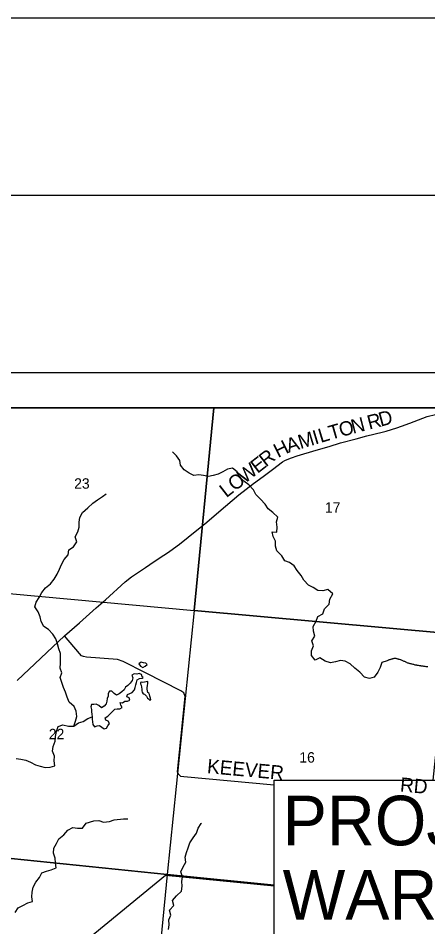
# Model space of a CAD drawing. Extents: x 0 to 34, y -4 to 22.
# Drawn here: x 3.221 to 4.377, y 19.435 to 22 of the extents above; entities that cross this region are included whole.
import ezdxf

# ---------------------------------------------------------------- set-up
doc = ezdxf.new("R2010")
doc.units = 0
for name, color, linetype in [('GM_X_County_Road', 7, 'Continuous'), ('GM_X_County_Road_Text', 7, 'Continuous'), ('GM_X_Minor_Lake', 7, 'Continuous'), ('GM_X_Minor_River', 7, 'Continuous'), ('GM_X_Section', 7, 'Continuous'), ('GM_X_Section_Text', 7, 'Continuous'), ('GM_X_Township', 7, 'Continuous'), ('GM_X_Township_Road', 7, 'Continuous'), ('GM_X_Township_Road_Text', 7, 'Continuous'), ('SH_Border', 7, 'Continuous'), ('SH_Cut_Line', 7, 'Continuous'), ('SH_Data', 7, 'Continuous'), ('SH_Text', 7, 'Continuous'), ('SN_P_Text', 7, 'Continuous')]:
    doc.layers.add(name, color=color, linetype=linetype)

msp = doc.modelspace()

# ---------------------------------------------------------------- linework, layer by layer
at = {"layer": 'GM_X_County_Road'}
msp.add_lwpolyline([(3.2176, 20.13), (3.3513, 20.2563), (3.3934, 20.2934), (3.4411, 20.3351), (3.4674, 20.3583), (3.5224, 20.4084), (3.5403, 20.4229), (3.5799, 20.4493), (3.6042, 20.4658), (3.6318, 20.4841), (3.6452, 20.4926), (3.6591, 20.5025), (3.6762, 20.5156), (3.7253, 20.5549), (3.7476, 20.5729), (3.8063, 20.6222), (3.8441, 20.654), (3.8853, 20.6866), (3.9125, 20.7064), (3.9384, 20.726), (3.9671, 20.7477), (3.9736, 20.7516), (3.9798, 20.7544), (3.9922, 20.7591), (4.0082, 20.7641), (4.062, 20.7802), (4.0984, 20.7913), (4.1312, 20.8011), (4.1747, 20.8126), (4.205, 20.8206), (4.2488, 20.8316), (4.2596, 20.8341), (4.2747, 20.8385), (4.29, 20.8433), (4.3033, 20.8484), (4.3265, 20.857), (4.3757, 20.8751), (4.3991, 20.8816)], dxfattribs=at)
at = {"layer": 'GM_X_Minor_Lake'}
for points in [[(3.585, 20.1754), (3.5815, 20.1789), (3.5746, 20.1803), (3.5679, 20.1821), (3.5612, 20.1773)], [(3.5612, 20.1773), (3.566, 20.1706), (3.5727, 20.1669), (3.5794, 20.1706), (3.585, 20.1754)]]:
    msp.add_lwpolyline(points, dxfattribs=at)
at = {"layer": 'GM_X_Minor_River'}
for points in [[(4.2629, 20.1854), (4.2478, 20.1813), (4.2426, 20.1674), (4.2358, 20.1537), (4.2259, 20.1401), (4.2124, 20.1358), (4.199, 20.1401), (4.1857, 20.1535), (4.1715, 20.1652), (4.1577, 20.1773), (4.1443, 20.1853), (4.131, 20.1869), (4.1171, 20.1832), (4.1029, 20.18), (4.0872, 20.1853), (4.0728, 20.1942), (4.0594, 20.1875), (4.0485, 20.2009), (4.049, 20.2142), (4.0543, 20.2282), (4.0503, 20.2418), (4.0581, 20.2552), (4.0549, 20.2694), (4.0541, 20.283), (4.0618, 20.2975), (4.0669, 20.3109), (4.0808, 20.3184), (4.0858, 20.3326), (4.0984, 20.346), (4.1005, 20.3599), (4.1096, 20.3749), (4.0955, 20.3872), (4.0805, 20.3837), (4.0669, 20.3845), (4.0535, 20.3925), (4.0402, 20.3998), (4.0274, 20.4132), (4.0196, 20.4265), (4.0087, 20.4405), (4.0004, 20.4541), (3.9871, 20.4632), (3.9737, 20.468), (3.9649, 20.482), (3.9513, 20.4959), (3.9473, 20.5095), (3.947, 20.5232), (3.9411, 20.5366), (3.9377, 20.55), (3.9513, 20.5489), (3.9523, 20.5636), (3.9497, 20.5781), (3.9542, 20.5915), (3.9401, 20.6041), (3.9264, 20.6145), (3.9179, 20.6284), (3.9053, 20.6424), (3.8915, 20.6552), (3.885, 20.6686), (3.8722, 20.6822), (3.8583, 20.6932), (3.8445, 20.7055), (3.8394, 20.7192), (3.8255, 20.7299), (3.8121, 20.7267), (3.7988, 20.7189), (3.7855, 20.713), (3.7716, 20.709), (3.7577, 20.7066), (3.7443, 20.7088), (3.7305, 20.7106), (3.7171, 20.7093), (3.7038, 20.7152), (3.6893, 20.7246), (3.6787, 20.738), (3.6771, 20.7513), (3.6674, 20.7647), (3.656, 20.7757)], [(3.3775, 20.0014), (3.3823, 20.0154), (3.3863, 20.0287), (3.3842, 20.0435), (3.3786, 20.0569), (3.3647, 20.0694), (3.3588, 20.0831), (3.3546, 20.097), (3.3482, 20.1109), (3.3439, 20.1249), (3.3391, 20.1385), (3.3442, 20.1522), (3.3394, 20.1655), (3.3402, 20.1792), (3.3399, 20.1926), (3.3402, 20.2062), (3.3356, 20.2199), (3.3321, 20.2338), (3.3273, 20.2477), (3.3188, 20.2611), (3.3062, 20.2745), (3.2929, 20.2828), (3.2852, 20.2965), (3.2827, 20.3101), (3.2769, 20.324), (3.2681, 20.3379), (3.2715, 20.3513), (3.2795, 20.365), (3.2873, 20.3789), (3.2982, 20.3923), (3.3116, 20.403), (3.322, 20.4167), (3.3311, 20.4308), (3.3369, 20.4442), (3.3431, 20.4579), (3.3506, 20.4715), (3.3618, 20.4855), (3.3634, 20.4991), (3.3767, 20.5077), (3.3866, 20.5216), (3.3813, 20.5361), (3.3895, 20.55), (3.3925, 20.5634), (3.393, 20.5768), (3.3946, 20.5907), (3.4021, 20.6041), (3.4173, 20.618), (3.4312, 20.6306), (3.4448, 20.6405), (3.4587, 20.6496), (3.4693, 20.6576)], [(4.3089, 20.1848), (4.3068, 20.1859), (4.3047, 20.1868), (4.3031, 20.1874), (4.3016, 20.1882), (4.3, 20.1888), (4.2978, 20.1894), (4.296, 20.19), (4.2944, 20.1906), (4.2928, 20.1909), (4.2912, 20.1915), (4.2896, 20.1918), (4.288, 20.1921), (4.2864, 20.1922), (4.2848, 20.1922), (4.2832, 20.1923), (4.2816, 20.1923), (4.2797, 20.1918), (4.2781, 20.1914), (4.2765, 20.1909), (4.2748, 20.1901), (4.2732, 20.1896), (4.2716, 20.1894), (4.2697, 20.189), (4.2678, 20.1885), (4.2662, 20.1875), (4.2645, 20.1864), (4.2629, 20.1854)], [(4.3775, 20.1691), (4.3759, 20.1691), (4.3743, 20.1692), (4.3727, 20.1692), (4.3703, 20.1695), (4.3682, 20.1696), (4.3663, 20.1699), (4.3645, 20.1703), (4.3629, 20.1706), (4.3613, 20.1709), (4.3589, 20.1712), (4.3573, 20.1713), (4.3557, 20.1716), (4.3535, 20.1719), (4.3514, 20.1723), (4.3495, 20.1726), (4.3477, 20.1729), (4.3461, 20.1732), (4.3439, 20.1736), (4.3418, 20.1739), (4.34, 20.1745), (4.3378, 20.1751), (4.3357, 20.1757), (4.3336, 20.1763), (4.332, 20.1766), (4.3301, 20.1769), (4.328, 20.1775), (4.3261, 20.1781), (4.3245, 20.1784), (4.323, 20.179), (4.3211, 20.1796), (4.3195, 20.1802), (4.3177, 20.1811), (4.3158, 20.1819), (4.3142, 20.1828), (4.3124, 20.1836), (4.3108, 20.1842), (4.3089, 20.1848)], [(3.5735, 20.1386), (3.5708, 20.1409), (3.569, 20.1476), (3.5623, 20.15), (3.5553, 20.1481), (3.5481, 20.1492), (3.5415, 20.1455), (3.5447, 20.138), (3.5428, 20.1305), (3.5372, 20.1224), (3.5305, 20.1163), (3.5238, 20.1115), (3.5204, 20.1042), (3.5134, 20.0983), (3.5057, 20.0925), (3.4987, 20.089), (3.4915, 20.0935), (3.4849, 20.1002), (3.4782, 20.1002), (3.4752, 20.0935), (3.475, 20.0863), (3.4718, 20.0796), (3.4712, 20.0721), (3.4688, 20.0643), (3.4632, 20.0574), (3.456, 20.0528), (3.4488, 20.0593), (3.4413, 20.063), (3.4347, 20.0625), (3.4277, 20.0622), (3.4259, 20.0555), (3.4277, 20.0486), (3.4277, 20.0416), (3.4285, 20.0349), (3.4296, 20.0279), (3.4299, 20.0207), (3.4309, 20.0135), (3.4317, 20.0065), (3.4365, 19.9996), (3.4435, 20.0022), (3.4501, 20.0033), (3.4568, 19.9988), (3.4638, 19.9934), (3.4704, 19.9956), (3.4734, 20.0022), (3.4784, 20.0089), (3.4744, 20.0156), (3.4678, 20.0186), (3.4667, 20.0253), (3.4734, 20.0295), (3.4809, 20.0368), (3.4918, 20.0478)], [(3.4918, 20.0478), (3.4939, 20.0496), (3.5006, 20.0507), (3.5073, 20.0499), (3.5142, 20.0544), (3.5102, 20.0611), (3.5084, 20.0686), (3.5153, 20.067), (3.5222, 20.0716), (3.5289, 20.0721), (3.5356, 20.0748), (3.534, 20.0815), (3.5273, 20.0839), (3.5292, 20.0908), (3.5361, 20.0933), (3.5428, 20.0967), (3.5492, 20.104), (3.5513, 20.1109), (3.5532, 20.1179), (3.5543, 20.1251), (3.5564, 20.1326), (3.5634, 20.1355), (3.5703, 20.1364), (3.5735, 20.1386)], [(3.5864, 20.1273), (3.5775, 20.1256), (3.5724, 20.1249), (3.5679, 20.1252), (3.566, 20.1247), (3.5665, 20.1204), (3.5678, 20.1169), (3.5687, 20.1113), (3.5694, 20.1059), (3.5702, 20.1013), (3.5706, 20.097), (3.5737, 20.093), (3.5769, 20.0916), (3.5801, 20.0891), (3.5827, 20.0858), (3.5848, 20.0826), (3.5861, 20.0804), (3.5887, 20.0782), (3.5911, 20.0755), (3.5924, 20.0752), (3.5948, 20.0755), (3.5946, 20.0803), (3.5923, 20.0865), (3.5916, 20.0908), (3.5893, 20.0946)], [(3.5893, 20.0946), (3.5872, 20.0962), (3.5859, 20.1008), (3.5849, 20.1059), (3.5853, 20.1104), (3.5859, 20.1153), (3.5863, 20.1228), (3.5864, 20.1273)], [(3.2152, 19.9104), (3.2285, 19.9083), (3.2422, 19.9054), (3.2558, 19.8997), (3.2697, 19.892), (3.283, 19.888), (3.2972, 19.885), (3.3105, 19.8853), (3.3239, 19.8896), (3.322, 19.9032), (3.3233, 19.9171), (3.3175, 19.9308), (3.3196, 19.9444), (3.3249, 19.9589), (3.326, 19.9725), (3.3292, 19.9867), (3.3332, 20.0004), (3.3466, 20.0055), (3.3628, 20.0009), (3.3775, 20.0014), (3.3909, 20.0108), (3.4042, 20.0148), (3.4176, 20.0234), (3.4296, 20.0279)], [(3.2117, 19.4752), (3.2208, 19.4886), (3.2341, 19.4953), (3.2475, 19.5025), (3.2608, 19.506), (3.2592, 19.5197), (3.2598, 19.533), (3.263, 19.5467), (3.2704, 19.5606), (3.2811, 19.574), (3.287, 19.5874), (3.3003, 19.5916), (3.3142, 19.5962), (3.3281, 19.6016), (3.326, 19.6152), (3.3254, 19.6286), (3.3206, 19.643), (3.3214, 19.6567), (3.3287, 19.6701), (3.3359, 19.6837), (3.3492, 19.6947), (3.361, 19.7081), (3.3746, 19.7153), (3.3882, 19.7137), (3.4021, 19.7137), (3.4125, 19.7273), (3.4344, 19.7343), (3.448, 19.7351), (3.4616, 19.7306), (3.4784, 19.7327), (3.4918, 19.7373), (3.5185, 19.7399), (3.5302, 19.7394)], [(3.6456, 19.427), (3.6474, 19.4407), (3.6461, 19.4546), (3.6514, 19.468), (3.6482, 19.4816), (3.6605, 19.495), (3.6568, 19.5092), (3.668, 19.5226), (3.6816, 19.5354), (3.6837, 19.5493), (3.6824, 19.5627), (3.6851, 19.5764), (3.6803, 19.5903), (3.6861, 19.604), (3.6942, 19.6173), (3.6926, 19.6315), (3.696, 19.6449), (3.7006, 19.6583), (3.7056, 19.6717), (3.7144, 19.6859), (3.7243, 19.6995), (3.7289, 19.7134), (3.7377, 19.7268), (3.7382, 19.7276)]]:
    msp.add_lwpolyline(points, dxfattribs=at)
at = {"layer": 'GM_X_Section'}
for points in [[(3.7736, 20.9), (3.0701, 20.9), (3.0199, 20.3919), (3.7177, 20.3277)], [(4.5008, 20.9), (3.7736, 20.9), (3.7177, 20.3277), (4.4359, 20.2625)], [(3.0199, 20.3919), (3.7177, 20.3277), (3.6409, 19.5822), (2.9432, 19.6541)], [(4.3923, 19.8488), (4.4359, 20.2625), (3.7177, 20.3277), (3.6409, 19.5822), (3.9436, 19.5526), (3.9436, 19.8488)], [(2.9432, 19.6541), (3.6409, 19.5822), (3.5731, 18.8738), (2.8648, 18.9493)], [(3.9436, 19.5526), (3.6409, 19.5822), (3.5731, 18.8738), (4.2851, 18.7991), (4.3447, 19.3921), (3.9436, 19.3921)]]:
    msp.add_lwpolyline(points, close=True, dxfattribs=at)
at = {"layer": 'GM_X_Township'}
msp.add_lwpolyline([(3.9436, 19.3921), (3.9436, 19.5501), (3.6368, 19.5801), (2.8642, 18.9467)], dxfattribs=at)
at = {"layer": 'GM_X_Township_Road'}
msp.add_lwpolyline([(3.9436, 19.835), (3.6885, 19.8587), (3.6804, 19.8597), (3.673, 19.8654), (3.671, 19.8729), (3.6919, 20.0851), (3.6885, 20.0957), (3.6796, 20.1014), (3.5806, 20.152), (3.5174, 20.1842), (3.5014, 20.1899), (3.4139, 20.1965), (3.4048, 20.1976), (3.3997, 20.2002), (3.3934, 20.2063), (3.3513, 20.2563)], dxfattribs=at)
at = {"layer": 'SH_Border'}
msp.add_lwpolyline([(1.5, 21.5), (33.5, 21.5), (33.5, 0.5), (1.5, 0.5)], close=True, dxfattribs=at)
at = {"layer": 'SH_Cut_Line'}
msp.add_lwpolyline([(0, 0), (34, 0), (34, 22), (0, 22)], close=True, dxfattribs=at)
at = {"layer": 'SH_Data'}
for p, q in [((2, 21), (9, 21)), ((2.1, 20.9), (8.9, 20.9))]:
    msp.add_line(p, q, dxfattribs=at)
at = {"layer": 'SH_Text'}
msp.add_lwpolyline([(3.9436, 19.8488), (6.225, 19.8488), (6.225, 19.3921), (3.9436, 19.3921)], close=True, dxfattribs=at)
at = {"layer": 'SN_P_Text'}
msp.add_lwpolyline([(8.9, 14.1), (8.9, 20.9), (2.1, 20.9), (2.1, 14.1)], close=True, dxfattribs=at)

# ---------------------------------------------------------------- texts
at = {"layer": 'GM_X_County_Road_Text'}
for s, rotation, p in [('R', 14.4258, (4.212, 20.8384)), ('D', 15.0586, (4.2443, 20.8467)), ('T', 16.0125, (4.1035, 20.8094)), ('O', 14.8385, (4.1321, 20.8176)), ('N', 14.4206, (4.166, 20.8266)), ('M', 16.9021, (4.0178, 20.7834)), ('I', 16.9019, (4.0593, 20.796)), ('L', 16.8261, (4.075, 20.8008)), ('H', 26.4103, (3.9543, 20.7579)), ('A', 17.306, (3.9842, 20.7729)), ('R', 37.7192, (3.9201, 20.7316)), ('E', 37.8693, (3.8965, 20.7132)), ('W', 37.8701, (3.86, 20.6848)), ('O', 37.8673, (3.8322, 20.6632)), ('L', 37.8693, (3.8085, 20.6448))]:
    msp.add_text(s, height=0.04, rotation=rotation, dxfattribs=at).set_placement(p)
at = {"layer": 'GM_X_Section_Text'}
for s, p in [('23', (3.3787, 20.6717)), ('17', (4.087, 20.604)), ('22', (3.3071, 19.9644)), ('16', (4.0146, 19.8985))]:
    msp.add_text(s, height=0.02944, rotation=0, dxfattribs=at).set_placement(p)
at = {"layer": 'GM_X_Township_Road_Text'}
for s, rotation, p in [('KEEVER', 354.7743, (3.7529, 19.869)), ('RD', 354.5872, (4.2978, 19.8173))]:
    msp.add_text(s, height=0.04, rotation=rotation, dxfattribs=at).set_placement(p)
at = {"layer": 'SH_Text'}
for s, p in [('PROJECT LOCATION 2', (3.9676, 19.665)), ('WAR-71-1104', (3.9676, 19.455))]:
    msp.add_text(s, height=0.14, dxfattribs=at).set_placement(p)

doc.saveas('drawing.dxf')
